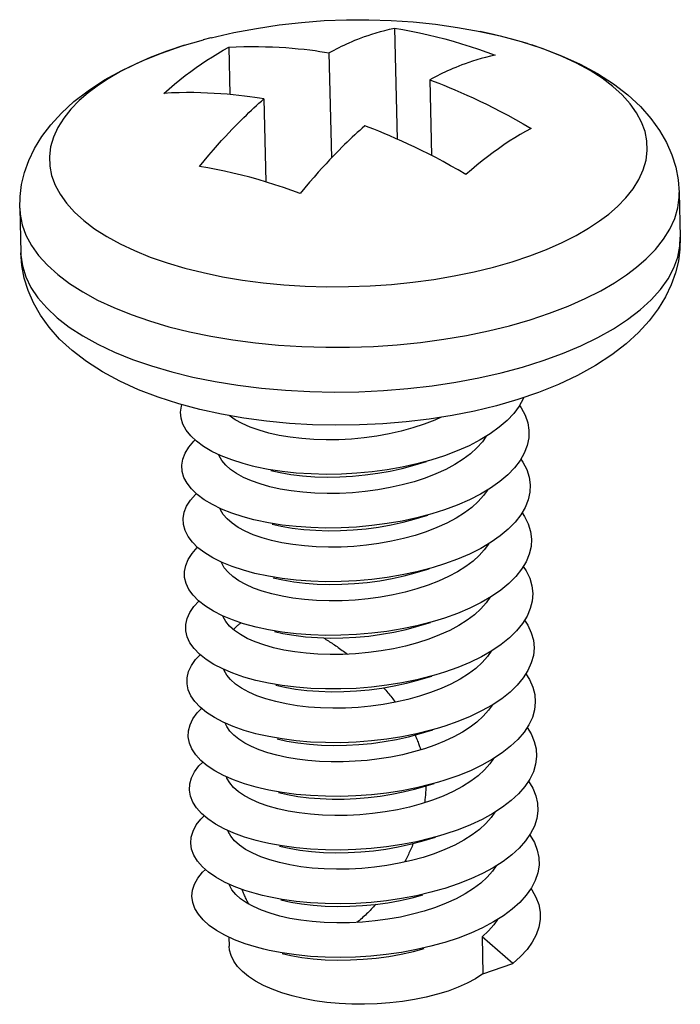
# Model space of a CAD drawing. Header units: millimetres. Extents: x 6 to 414, y 7 to 290.
# Tile 312 of 341: x 124.576 to 125.127, y 219.7 to 220.521. Entities that reach past the tile are written whole.
import ezdxf

# ---------------------------------------------------------------- set-up
doc = ezdxf.new("R2010")
doc.units = ezdxf.units.MM
doc.header["$LTSCALE"] = 23.1
doc.layers.get('0').update_dxf_attribs({"linetype": 'CONTINUOUS'})
for name, color, linetype in [('03_ALL_AXES', 7, 'CONTINUOUS'), ('09_ALL_ROUNDS', 7, 'CONTINUOUS'), ('20_ALL_FEATURES', 7, 'CONTINUOUS')]:
    doc.layers.add(name, color=color, linetype=linetype)

msp = doc.modelspace()

# ---------------------------------------------------------------- linework, layer by layer
at = {"color": 40, "linetype": 'Continuous'}
msp.add_line((124.75051, 219.84305), (124.75028, 219.84496), dxfattribs=at)
for points in [[(124.75441, 220.01259), (124.75479, 220.01305), (124.75517, 220.01351), (124.75557, 220.01396), (124.75598, 220.0144), (124.75639, 220.01483), (124.75682, 220.01525), (124.75725, 220.01566), (124.7577, 220.01606), (124.75815, 220.01645), (124.75862, 220.01683), (124.75903, 220.01715), (124.75946, 220.01747), (124.75989, 220.01778), (124.76033, 220.01808), (124.76078, 220.01838)], [(124.82945, 220.00579), (124.83048, 220.00517), (124.83151, 220.00455), (124.83253, 220.00391), (124.83355, 220.00327), (124.83457, 220.00263), (124.83558, 220.00197), (124.83659, 220.00131), (124.83759, 220.00065), (124.8386, 219.99997), (124.8396, 219.99929), (124.84071, 219.99853), (124.84181, 219.99776), (124.84291, 219.99698), (124.844, 219.9962), (124.84509, 219.99541), (124.84618, 219.9946), (124.84726, 219.9938), (124.84834, 219.99298), (124.84942, 219.99216)], [(124.87956, 219.96415), (124.88045, 219.96314), (124.88133, 219.96214), (124.88219, 219.96113), (124.88304, 219.96013), (124.88388, 219.95912), (124.88471, 219.95812), (124.88552, 219.95712), (124.88633, 219.95612), (124.88712, 219.95512), (124.8879, 219.95412), (124.88867, 219.95312), (124.88942, 219.95213)], [(124.90579, 219.92485), (124.90624, 219.92385), (124.90667, 219.92284), (124.9071, 219.92182), (124.90751, 219.9208), (124.90792, 219.91977), (124.90832, 219.91874), (124.90865, 219.91785), (124.90898, 219.91695), (124.9093, 219.91604), (124.90961, 219.91513), (124.90991, 219.91421), (124.91021, 219.91329), (124.9105, 219.91236)], [(124.91477, 219.88245), (124.91475, 219.88145), (124.91472, 219.88044), (124.91469, 219.87944), (124.91464, 219.87843), (124.91458, 219.87742), (124.91452, 219.8764), (124.91444, 219.87539), (124.91436, 219.87437), (124.91426, 219.87336), (124.91416, 219.87234), (124.91404, 219.87132), (124.91392, 219.87029), (124.91379, 219.86927), (124.91364, 219.86824)], [(124.90421, 219.83433), (124.90372, 219.83315), (124.90323, 219.83197), (124.90273, 219.83081), (124.90223, 219.82966), (124.90173, 219.82852), (124.90122, 219.82739), (124.9007, 219.82628), (124.90018, 219.82517), (124.89966, 219.82408), (124.89914, 219.823), (124.89861, 219.82192), (124.89808, 219.82086), (124.89754, 219.81982), (124.897, 219.81878)], [(124.76714, 219.78376), (124.76668, 219.78463), (124.76623, 219.78551), (124.76579, 219.7864), (124.76535, 219.7873), (124.76492, 219.7882), (124.7645, 219.78911), (124.76408, 219.79003), (124.76366, 219.79096), (124.76326, 219.7919), (124.76286, 219.79284), (124.76252, 219.79365), (124.76219, 219.79446), (124.76186, 219.79528), (124.76154, 219.79611)], [(124.87299, 219.78361), (124.87205, 219.78255), (124.8711, 219.78151), (124.87015, 219.78049), (124.86919, 219.77948), (124.86823, 219.77848), (124.86726, 219.7775), (124.86629, 219.77653), (124.86531, 219.77558), (124.86433, 219.77464), (124.86334, 219.77371), (124.86235, 219.7728), (124.86135, 219.77191), (124.86035, 219.77103), (124.85934, 219.77017), (124.85833, 219.76932), (124.85731, 219.76848)]]:
    msp.add_lwpolyline(points, dxfattribs=at)
at = {"layer": '03_ALL_AXES', "color": 7, "linetype": 'Continuous'}
for p, q in [((125.12602, 220.37713), (125.1269, 220.33989)), ((124.57617, 220.3641), (124.57706, 220.32686)), ((124.75062, 219.75626), (124.75079, 219.74876))]:
    msp.add_line(p, q, dxfattribs=at)
msp.add_lwpolyline([(124.73573, 220.50617), (124.75473, 220.51052), (124.77356, 220.51409), (124.7924, 220.51694), (124.81118, 220.51908), (124.8299, 220.52051), (124.84857, 220.52126), (124.86718, 220.52132), (124.88576, 220.52071), (124.90426, 220.51943), (124.92277, 220.51748), (124.94128, 220.51484), (124.95992, 220.51148)], dxfattribs=at)
at = {"layer": '09_ALL_ROUNDS', "color": 7, "linetype": 'Continuous'}
for p, q in [((124.73564, 220.50615), (124.72911, 220.50446)), ((124.73573, 220.50617), (124.73564, 220.50615)), ((124.99963, 220.50137), (124.98659, 220.50522)), ((124.64072, 220.46593), (124.63314, 220.4602)), ((124.70292, 220.22766), (124.7206, 220.22332)), ((125.00864, 220.21047), (124.99137, 220.20457)), ((124.99137, 220.20457), (124.97355, 220.19941)), ((124.97355, 220.19941), (124.95526, 220.19499))]:
    msp.add_line(p, q, dxfattribs=at)
for points in [[(124.95989, 220.51148), (124.97676, 220.50776), (124.99436, 220.50306), (125.01141, 220.49758), (125.02775, 220.49132), (125.04335, 220.48422), (125.05792, 220.47636), (125.07132, 220.46774), (125.08328, 220.45853), (125.09362, 220.44895), (125.1024, 220.43906), (125.1096, 220.42905), (125.1154, 220.4189), (125.11989, 220.40862), (125.12313, 220.39823), (125.12518, 220.38769), (125.12602, 220.37713)], [(124.98659, 220.50522), (124.97113, 220.50908), (124.95992, 220.51148)], [(124.63315, 220.46212), (124.64696, 220.47112), (124.66183, 220.47934), (124.67772, 220.48681), (124.69443, 220.49352), (124.71171, 220.49942), (124.72953, 220.50457)], [(124.71367, 220.50002), (124.6989, 220.49508), (124.685, 220.48973), (124.67202, 220.48398), (124.66023, 220.478), (124.64985, 220.47198), (124.64072, 220.46593)], [(125.05962, 220.35352), (125.0672, 220.35925), (125.07452, 220.36562), (125.08145, 220.37273), (125.08751, 220.38032), (125.09238, 220.38812), (125.09602, 220.39609), (125.09835, 220.40411), (125.09938, 220.41216), (125.0991, 220.42017), (125.09753, 220.42812), (125.09466, 220.43598), (125.09052, 220.44371), (125.08512, 220.45126), (125.0785, 220.45859), (125.07069, 220.46566), (125.06173, 220.47245), (125.05164, 220.47891), (125.04049, 220.48502), (125.02835, 220.49074), (125.01526, 220.49603), (125.00302, 220.50028)], [(124.57617, 220.3641), (124.57645, 220.37398), (124.57779, 220.38395), (124.5802, 220.3939), (124.58374, 220.40386), (124.58849, 220.41383), (124.59452, 220.42378), (124.602, 220.43373), (124.61092, 220.44351), (124.62127, 220.45297), (124.63315, 220.46212)], [(124.63314, 220.4602), (124.62582, 220.45383), (124.61888, 220.44672), (124.61283, 220.43914), (124.60796, 220.43134), (124.60432, 220.42336), (124.60199, 220.41534), (124.60096, 220.40729), (124.60124, 220.39928), (124.60281, 220.39133), (124.60568, 220.38347), (124.60982, 220.37574), (124.61522, 220.3682), (124.62184, 220.36086), (124.62965, 220.35379), (124.63861, 220.34701), (124.6487, 220.34054), (124.65984, 220.33443), (124.67199, 220.32872), (124.68508, 220.32342), (124.69902, 220.31859), (124.71375, 220.31423), (124.72921, 220.31037), (124.7453, 220.30703), (124.76193, 220.30423), (124.77903, 220.30199), (124.7965, 220.30031), (124.81426, 220.2992), (124.8322, 220.29867), (124.85023, 220.29872), (124.86826, 220.29936), (124.8862, 220.30057), (124.90395, 220.30236), (124.92142, 220.30471), (124.93851, 220.3076), (124.95514, 220.31104), (124.97123, 220.31499), (124.98667, 220.31944), (125.00144, 220.32437), (125.01534, 220.32973), (125.02832, 220.33547), (125.04011, 220.34145), (125.05049, 220.34748), (125.05962, 220.35352)], [(125.08212, 220.30862), (125.09048, 220.31494), (125.09856, 220.32196), (125.10621, 220.32981), (125.11289, 220.33818), (125.11826, 220.34678), (125.12227, 220.35558), (125.12484, 220.36443), (125.12598, 220.3733), (125.12602, 220.37713)], [(124.57617, 220.3641), (124.57652, 220.3591), (124.57826, 220.35033), (124.58142, 220.34166), (124.58599, 220.33313), (124.59194, 220.32481), (124.59925, 220.31672), (124.60786, 220.30892), (124.61774, 220.30144), (124.62887, 220.2943), (124.64116, 220.28756), (124.65457, 220.28126), (124.669, 220.27542), (124.68438, 220.27009), (124.70063, 220.26528), (124.71768, 220.26102)], [(125.1269, 220.33989), (125.12662, 220.33001), (125.12528, 220.32004), (125.12287, 220.31009), (125.11933, 220.30013), (125.11459, 220.29016), (125.10855, 220.28021), (125.10107, 220.27026), (125.09215, 220.26048), (125.0818, 220.25102), (125.06993, 220.24187)], [(125.08301, 220.27138), (125.0935, 220.27945), (125.10264, 220.28783), (125.11038, 220.29646), (125.11668, 220.30529), (125.12149, 220.31429), (125.1248, 220.32339), (125.12658, 220.33254), (125.1269, 220.33989)], [(124.57706, 220.32686), (124.57713, 220.32504), (124.57842, 220.31593), (124.58124, 220.30691), (124.58557, 220.29804), (124.5914, 220.28937), (124.59868, 220.28095), (124.60738, 220.27282), (124.61745, 220.26502), (124.62882, 220.25761), (124.64145, 220.25063), (124.65525, 220.2441), (124.67015, 220.23808), (124.68607, 220.23258), (124.70292, 220.22766)], [(124.72631, 220.19622), (124.70871, 220.20093), (124.69167, 220.20641), (124.67532, 220.21267), (124.65972, 220.21976), (124.64515, 220.22763), (124.63175, 220.23625), (124.61979, 220.24546), (124.60945, 220.25504), (124.60068, 220.26493), (124.59348, 220.27494), (124.58767, 220.28509), (124.58319, 220.29536), (124.57994, 220.30576), (124.5779, 220.3163), (124.57706, 220.32686)], [(124.96688, 220.26176), (124.98462, 220.26612), (125.00166, 220.27103), (125.01795, 220.27647), (125.03329, 220.28238), (125.0476, 220.28871), (125.0606, 220.29531), (125.07206, 220.30195), (125.08212, 220.30862)], [(124.99545, 220.23165), (125.01258, 220.23704), (125.02881, 220.24297), (125.04404, 220.24941), (125.05821, 220.25631), (125.07122, 220.26365), (125.08301, 220.27138)], [(124.71768, 220.26102), (124.73542, 220.25734), (124.75377, 220.25425), (124.77263, 220.25178), (124.7919, 220.24992), (124.81148, 220.2487), (124.83127, 220.24812), (124.85116, 220.24818), (124.87105, 220.24888), (124.89084, 220.25022), (124.91042, 220.25219), (124.92969, 220.25478), (124.94854, 220.25797), (124.96688, 220.26176)], [(125.06993, 220.24187), (125.05612, 220.23287), (125.04124, 220.22465), (125.02535, 220.21718), (125.00864, 220.21047)], [(124.9589, 220.2226), (124.97753, 220.22683), (124.99545, 220.23165)], [(124.7206, 220.22332), (124.73902, 220.2196), (124.75807, 220.21651), (124.77764, 220.21408), (124.79763, 220.21231), (124.81792, 220.21123), (124.83841, 220.21082), (124.85896, 220.2111), (124.87949, 220.21207), (124.89985, 220.21371), (124.91995, 220.21602), (124.93967, 220.21899), (124.9589, 220.2226)], [(124.76294, 220.18902), (124.74442, 220.19226), (124.72631, 220.19622)], [(124.95526, 220.19499), (124.93658, 220.19127), (124.91758, 220.18826), (124.89833, 220.18594), (124.8789, 220.1843), (124.85937, 220.18336), (124.83982, 220.18311), (124.82033, 220.18354), (124.80097, 220.18467), (124.78181, 220.1865), (124.76294, 220.18902)]]:
    msp.add_lwpolyline(points, dxfattribs=at)
at = {"layer": '20_ALL_FEATURES', "color": 7, "linetype": 'Continuous'}
for p, q in [((124.88863, 220.51422), (124.89081, 220.4218)), ((124.75041, 220.49832), (124.75135, 220.45894)), ((124.834, 220.49376), (124.83607, 220.40606)), ((124.91801, 220.47122), (124.9195, 220.40811)), ((124.7798, 220.45532), (124.78144, 220.38605)), ((124.99638, 220.20628), (124.99599, 220.20524)), ((124.75572, 220.18772), (124.75077, 220.19115)), ((124.90388, 220.14962), (124.91541, 220.15301)), ((124.90494, 220.10486), (124.91647, 220.10825)), ((124.906, 220.0601), (124.91753, 220.06349)), ((124.77339, 220.0148), (124.76289, 220.01766)), ((124.90706, 220.01534), (124.91859, 220.01873)), ((124.90812, 219.97058), (124.91965, 219.97397)), ((124.77445, 219.97004), (124.77303, 219.97039)), ((124.77551, 219.92528), (124.77316, 219.92586)), ((124.90918, 219.92582), (124.92071, 219.92921)), ((124.76379, 219.91814), (124.75885, 219.9213)), ((124.91024, 219.88106), (124.92177, 219.88445)), ((124.9113, 219.8363), (124.92283, 219.83969)), ((124.96164, 219.75657), (124.96237, 219.72556)), ((124.98721, 219.73431), (124.96164, 219.75657)), ((124.96237, 219.72556), (124.98721, 219.73431))]:
    msp.add_line(p, q, dxfattribs=at)
for points in [[(124.834, 220.49376), (124.83611, 220.4949), (124.83822, 220.49601), (124.84032, 220.49708), (124.84242, 220.49813), (124.84451, 220.49915), (124.84662, 220.50015), (124.84877, 220.50114), (124.85097, 220.50212), (124.85326, 220.50312), (124.85565, 220.50412), (124.85817, 220.50513), (124.86083, 220.50616), (124.86365, 220.5072), (124.86665, 220.50826), (124.86984, 220.50932), (124.87323, 220.51037), (124.87685, 220.51141), (124.88065, 220.51242), (124.88457, 220.51335), (124.88863, 220.51422)], [(124.88863, 220.51422), (124.8956, 220.51304), (124.90258, 220.51174), (124.90957, 220.5103), (124.91657, 220.50874), (124.92357, 220.50705), (124.93058, 220.50523), (124.93759, 220.50329), (124.9446, 220.50122), (124.95161, 220.49902), (124.95863, 220.4967), (124.96563, 220.49425), (124.97264, 220.49167)], [(124.72326, 220.48138), (124.72778, 220.48453), (124.73231, 220.48755), (124.73684, 220.49043), (124.74137, 220.49319), (124.74589, 220.49582), (124.75041, 220.49832)], [(124.75041, 220.49832), (124.75676, 220.49864), (124.76302, 220.49884), (124.76919, 220.49894), (124.77525, 220.49893), (124.78115, 220.49882), (124.7869, 220.49863), (124.79251, 220.49835), (124.79797, 220.498), (124.80327, 220.49759), (124.80839, 220.49712), (124.81329, 220.49661), (124.81797, 220.49606), (124.82236, 220.4955), (124.8265, 220.49492), (124.83038, 220.49434), (124.834, 220.49376)], [(124.97264, 220.49167), (124.96854, 220.4908), (124.96459, 220.48986), (124.96078, 220.48885), (124.95714, 220.4878), (124.95375, 220.48674), (124.95056, 220.48568), (124.94758, 220.48463), (124.94477, 220.48359), (124.94213, 220.48257), (124.93963, 220.48156), (124.93726, 220.48057), (124.93498, 220.47958), (124.93279, 220.4786), (124.93065, 220.47761), (124.92854, 220.47662), (124.92645, 220.4756), (124.92436, 220.47455), (124.92225, 220.47347), (124.92013, 220.47236), (124.91801, 220.47122)], [(124.69621, 220.45987), (124.7007, 220.46377), (124.7052, 220.46754), (124.70971, 220.47119), (124.71422, 220.47471), (124.71874, 220.47811), (124.72326, 220.48138)], [(124.91801, 220.47122), (124.9217, 220.46983), (124.92564, 220.4683), (124.92982, 220.46664), (124.93426, 220.46484), (124.93896, 220.46287), (124.94389, 220.46074), (124.94901, 220.45847), (124.9543, 220.45605), (124.95973, 220.4535), (124.96532, 220.45079), (124.97106, 220.44791), (124.97699, 220.44486), (124.98313, 220.4416), (124.98944, 220.43815), (124.99587, 220.43451), (125.00244, 220.43069)], [(124.7798, 220.45532), (124.77612, 220.45591), (124.77221, 220.45649), (124.76805, 220.45707), (124.76364, 220.45763), (124.75897, 220.45818), (124.75408, 220.45869), (124.74901, 220.45915), (124.74376, 220.45956), (124.73838, 220.4599), (124.73285, 220.46018), (124.72717, 220.46037), (124.72132, 220.46048), (124.71525, 220.4605), (124.70903, 220.46041), (124.70268, 220.4602), (124.69621, 220.45987)], [(124.72602, 220.39889), (124.73002, 220.40375), (124.73388, 220.40835), (124.73762, 220.4127), (124.74118, 220.41676), (124.74451, 220.42047), (124.74764, 220.42389), (124.75058, 220.42703), (124.75334, 220.42994), (124.75594, 220.43264), (124.7584, 220.43515), (124.76074, 220.4375), (124.76299, 220.43972), (124.76516, 220.44183), (124.76727, 220.44387), (124.76936, 220.44584), (124.77142, 220.44777), (124.7735, 220.44968), (124.77559, 220.45158), (124.77768, 220.45346), (124.7798, 220.45532)], [(124.86381, 220.43277), (124.86171, 220.43092), (124.85962, 220.42905), (124.85754, 220.42716), (124.85546, 220.42525), (124.85339, 220.42332), (124.8513, 220.42134), (124.84918, 220.4193), (124.847, 220.41718), (124.84474, 220.41494), (124.84238, 220.41257), (124.8399, 220.41005), (124.83728, 220.40733), (124.83451, 220.40441), (124.83156, 220.40125), (124.82843, 220.39782), (124.8251, 220.39411), (124.82154, 220.39006), (124.81783, 220.38573), (124.81399, 220.38117), (124.81003, 220.37635)], [(124.92305, 220.40628), (124.91708, 220.40936), (124.91127, 220.41227), (124.9056, 220.41502), (124.9001, 220.41761), (124.89475, 220.42006), (124.88959, 220.42234), (124.88464, 220.42448), (124.87993, 220.42645), (124.87551, 220.42825), (124.87135, 220.4299), (124.86745, 220.43141), (124.86381, 220.43277)], [(125.00244, 220.43069), (124.99792, 220.42819), (124.9934, 220.42556), (124.98887, 220.4228), (124.98434, 220.41992), (124.97981, 220.4169), (124.97529, 220.41376)], [(124.97529, 220.41376), (124.97077, 220.41048), (124.96625, 220.40709), (124.96174, 220.40356), (124.95723, 220.39991), (124.95273, 220.39614), (124.94824, 220.39225)], [(124.94824, 220.39225), (124.9418, 220.396), (124.93545, 220.39959), (124.92919, 220.40302), (124.92305, 220.40628)], [(124.78199, 220.38589), (124.77498, 220.38796), (124.76797, 220.38991), (124.76096, 220.39172), (124.75396, 220.39341), (124.74696, 220.39498), (124.73997, 220.39641), (124.73299, 220.39771), (124.72602, 220.39889)], [(124.81003, 220.37635), (124.80303, 220.37892), (124.79602, 220.38137), (124.789, 220.38369), (124.78199, 220.38589)], [(124.99599, 220.20524), (124.99257, 220.19904), (124.98807, 220.19297), (124.98252, 220.18708), (124.97597, 220.1814)], [(124.72362, 220.16975), (124.71876, 220.17431), (124.71497, 220.17907), (124.71227, 220.18398), (124.7107, 220.18899), (124.71027, 220.19407), (124.71097, 220.19916), (124.71135, 220.20022)], [(124.99287, 220.19957), (124.99433, 220.19756), (124.99755, 220.19145), (124.99966, 220.18522), (125.00065, 220.1789), (125.00049, 220.17255), (124.9992, 220.16621), (124.99679, 220.15991)], [(124.92759, 220.18985), (124.92214, 220.18736), (124.91333, 220.18394), (124.90402, 220.18089), (124.89426, 220.17821), (124.88416, 220.17594), (124.87387, 220.17409), (124.86343, 220.17266), (124.8529, 220.17166), (124.84234, 220.17109), (124.83178, 220.17095), (124.82139, 220.17126), (124.81129, 220.17199), (124.80161, 220.17315), (124.79247, 220.17468), (124.78385, 220.17659), (124.77575, 220.17889), (124.7683, 220.18153), (124.76159, 220.18449), (124.75572, 220.18772)], [(124.97597, 220.1814), (124.96847, 220.17599), (124.96007, 220.17088), (124.95086, 220.1661), (124.94088, 220.16169), (124.93023, 220.15767), (124.91883, 220.15402)], [(124.7242, 220.12539), (124.71943, 220.12998), (124.71574, 220.13475), (124.71314, 220.13967), (124.71168, 220.14469), (124.71134, 220.14977), (124.71215, 220.15486), (124.71408, 220.15992), (124.71713, 220.16491), (124.72128, 220.16977), (124.72246, 220.17084)], [(124.77021, 220.14908), (124.76237, 220.15115), (124.75289, 220.15419), (124.74421, 220.1576), (124.7364, 220.16135), (124.72952, 220.16541), (124.72362, 220.16975)], [(124.96502, 220.17389), (124.96186, 220.16928), (124.9574, 220.16425), (124.9521, 220.15942)], [(124.75696, 220.14285), (124.75198, 220.14627), (124.74789, 220.1499), (124.74472, 220.15368), (124.7425, 220.15759), (124.7422, 220.15856)], [(124.91883, 220.15402), (124.90725, 220.15091), (124.8951, 220.14822), (124.88263, 220.14601), (124.86994, 220.1443), (124.85714, 220.14308), (124.84432, 220.14238), (124.83158, 220.14218), (124.81903, 220.14248), (124.80676, 220.14328), (124.79487, 220.14456), (124.78344, 220.14631), (124.77259, 220.14852), (124.77021, 220.14908)], [(124.9521, 220.15942), (124.94595, 220.15479), (124.93903, 220.15042)], [(124.99679, 220.15991), (124.99327, 220.15372), (124.98867, 220.14766), (124.98303, 220.14179), (124.97639, 220.13614)], [(124.9939, 220.15483), (124.99573, 220.15225), (124.99885, 220.14613), (125.00086, 220.13989), (125.00174, 220.13357), (125.00148, 220.12721), (125.00009, 220.12087), (124.99758, 220.11459)], [(124.93903, 220.15042), (124.93139, 220.14633), (124.92311, 220.14256), (124.91426, 220.13914), (124.90492, 220.13608), (124.89512, 220.1334), (124.88499, 220.13113), (124.87465, 220.12928), (124.86414, 220.12786), (124.85352, 220.12687), (124.84291, 220.12631), (124.83247, 220.1262), (124.82222, 220.12651), (124.8122, 220.12725), (124.80256, 220.1284), (124.79342, 220.12994), (124.78481, 220.13186), (124.77675, 220.13414), (124.76937, 220.13676), (124.76277, 220.13967), (124.75696, 220.14285)], [(124.78548, 220.14536), (124.7932, 220.14367), (124.80234, 220.14214), (124.81203, 220.14098), (124.82212, 220.14025), (124.83252, 220.13994), (124.84307, 220.14008), (124.85363, 220.14065), (124.86417, 220.14165), (124.87461, 220.14308), (124.8849, 220.14493), (124.89499, 220.1472), (124.90388, 220.14962)], [(124.97639, 220.13614), (124.9688, 220.13076), (124.96033, 220.12567), (124.95104, 220.12092), (124.941, 220.11654), (124.9303, 220.11256), (124.91989, 220.10926)], [(124.96605, 220.12911), (124.96294, 220.12455), (124.95847, 220.1195), (124.95316, 220.11466)], [(124.72478, 220.08104), (124.72011, 220.08565), (124.71651, 220.09043), (124.71402, 220.09536), (124.71266, 220.10039), (124.71243, 220.10547), (124.71334, 220.11056), (124.71537, 220.11562), (124.71852, 220.12059), (124.72277, 220.12544), (124.72348, 220.12608)], [(124.77127, 220.10432), (124.76254, 220.10665), (124.75313, 220.10972), (124.74452, 220.11317), (124.73679, 220.11695), (124.73, 220.12104), (124.7242, 220.12539)], [(124.75826, 220.09794), (124.7532, 220.10139), (124.74905, 220.10503), (124.74586, 220.10881), (124.74362, 220.11272), (124.74328, 220.11377)], [(124.95316, 220.11466), (124.94702, 220.11004), (124.94007, 220.10565)], [(124.99758, 220.11459), (124.99395, 220.1084), (124.98926, 220.10236), (124.98352, 220.09651), (124.9768, 220.09088)], [(124.94007, 220.10565), (124.93236, 220.10153), (124.92399, 220.09773), (124.91509, 220.0943), (124.90573, 220.09125), (124.89602, 220.0886), (124.886, 220.08636), (124.8757, 220.08452), (124.86523, 220.0831), (124.85465, 220.08211), (124.84408, 220.08156), (124.83368, 220.08143), (124.82346, 220.08174), (124.81348, 220.08247), (124.80387, 220.08361), (124.79475, 220.08513), (124.78617, 220.08702), (124.77819, 220.08926), (124.77085, 220.09184), (124.76417, 220.09474), (124.75826, 220.09794)], [(124.91989, 220.10926), (124.90722, 220.10589), (124.89504, 220.10324), (124.88254, 220.10108), (124.86984, 220.09941), (124.85703, 220.09824), (124.84422, 220.09758), (124.83149, 220.09742), (124.81896, 220.09777), (124.80672, 220.09861), (124.79487, 220.09994), (124.78349, 220.10173), (124.77269, 220.10398), (124.77127, 220.10432)], [(124.78654, 220.1006), (124.79416, 220.09893), (124.8033, 220.09739), (124.81294, 220.09624), (124.82295, 220.0955), (124.8332, 220.09519), (124.84365, 220.0953), (124.85425, 220.09586), (124.86488, 220.09685), (124.87538, 220.09827), (124.88573, 220.10012), (124.89586, 220.10239), (124.90494, 220.10486)], [(124.99494, 220.11009), (124.99712, 220.10694), (125.00014, 220.10081), (125.00205, 220.09456), (125.00282, 220.08823), (125.00246, 220.08188), (125.00097, 220.07554), (124.99835, 220.06926)], [(124.9768, 220.09088), (124.96913, 220.08552), (124.96058, 220.08047), (124.95122, 220.07575), (124.94111, 220.0714), (124.93035, 220.06746), (124.92095, 220.0645)], [(124.73099, 220.03229), (124.72537, 220.03669), (124.7208, 220.04131), (124.7173, 220.04612), (124.71491, 220.05106), (124.71365, 220.05609), (124.71353, 220.06118), (124.71454, 220.06627), (124.71667, 220.07131), (124.71993, 220.07628), (124.72426, 220.08111), (124.7245, 220.08132)], [(124.77233, 220.05956), (124.76271, 220.06215), (124.75337, 220.06526), (124.74484, 220.06874), (124.73719, 220.07255), (124.73049, 220.07666), (124.72478, 220.08104)], [(124.96715, 220.08435), (124.96697, 220.08402), (124.9635, 220.07916), (124.95924, 220.07444), (124.95422, 220.0699)], [(124.75883, 220.05348), (124.7539, 220.0569), (124.74986, 220.06053), (124.74674, 220.06431), (124.74457, 220.06821), (124.74433, 220.06899)], [(124.92095, 220.0645), (124.91902, 220.06394), (124.90719, 220.06087), (124.89497, 220.05826), (124.88246, 220.05614), (124.86974, 220.05452), (124.85693, 220.0534), (124.84412, 220.05278), (124.8314, 220.05267), (124.81889, 220.05307), (124.80669, 220.05395), (124.79487, 220.05532), (124.78355, 220.05716), (124.77233, 220.05956)], [(124.95422, 220.0699), (124.94811, 220.0653), (124.94124, 220.06095)], [(124.99835, 220.06926), (124.99463, 220.06308), (124.98984, 220.05706), (124.98401, 220.05122), (124.9772, 220.04562)], [(124.996, 220.06535), (124.9985, 220.06163), (125.00142, 220.05548), (125.00323, 220.04922), (125.0039, 220.04289), (125.00344, 220.03654), (125.00184, 220.0302), (124.99912, 220.02393)], [(124.94124, 220.06095), (124.93367, 220.05689), (124.92545, 220.05313), (124.91663, 220.0497), (124.90728, 220.04663), (124.89752, 220.04395), (124.88742, 220.04167), (124.8771, 220.03981), (124.86656, 220.03837), (124.85578, 220.03736), (124.84496, 220.03679), (124.83423, 220.03668), (124.82373, 220.03702), (124.81361, 220.0378), (124.80396, 220.03899), (124.79488, 220.04055), (124.78636, 220.04248), (124.77839, 220.04478), (124.7711, 220.0474), (124.76457, 220.05031), (124.75883, 220.05348)], [(124.7876, 220.05584), (124.79549, 220.05412), (124.8046, 220.05259), (124.81421, 220.05146), (124.8242, 220.05073), (124.83441, 220.05042), (124.84482, 220.05054), (124.85538, 220.0511), (124.86597, 220.05209), (124.87644, 220.05351), (124.88673, 220.05535), (124.89675, 220.05759), (124.906, 220.0601)], [(124.9772, 220.04562), (124.96945, 220.04029), (124.96082, 220.03526), (124.95139, 220.03058), (124.94122, 220.02627), (124.9304, 220.02236), (124.92201, 220.01974)], [(124.96815, 220.03953), (124.96502, 220.03498), (124.96058, 220.02996), (124.95528, 220.02514)], [(124.7315, 219.98792), (124.72597, 219.99234), (124.72149, 219.99698), (124.7181, 220.0018), (124.71581, 220.00675), (124.71465, 220.01179), (124.71463, 220.01688), (124.71574, 220.02197), (124.71798, 220.02701), (124.72134, 220.03196), (124.72555, 220.03655)], [(124.76289, 220.01766), (124.75362, 220.0208), (124.74517, 220.02431), (124.73761, 220.02815), (124.73099, 220.03229)], [(124.76015, 220.00856), (124.75518, 220.01197), (124.75109, 220.01559), (124.74793, 220.01936), (124.74571, 220.02325), (124.74541, 220.02421)], [(124.95528, 220.02514), (124.94921, 220.02056), (124.94232, 220.0162)], [(124.99912, 220.02393), (124.9953, 220.01777), (124.99041, 220.01176), (124.98449, 220.00594), (124.97759, 220.00036)], [(124.94232, 220.0162), (124.93466, 220.01209), (124.92628, 220.00828), (124.91728, 220.0048), (124.90776, 220.0017), (124.89789, 219.99902), (124.88773, 219.99676), (124.8774, 219.99493), (124.86691, 219.99353), (124.85625, 219.99255), (124.84559, 219.99202), (124.83509, 219.99192), (124.82484, 219.99226), (124.81494, 219.99301), (124.80543, 219.99416), (124.79637, 219.99571), (124.78781, 219.99762), (124.77981, 219.9999), (124.77248, 220.00251), (124.76592, 220.0054), (124.76015, 220.00856)], [(124.92201, 220.01974), (124.91902, 220.01888), (124.90716, 220.01585), (124.89491, 220.01329), (124.88237, 220.01122), (124.86964, 220.00964), (124.85682, 220.00856), (124.84401, 220.00799), (124.83132, 220.00793), (124.81883, 220.00837), (124.80665, 220.0093), (124.79488, 220.01071), (124.78361, 220.01259), (124.77339, 220.0148)], [(124.78866, 220.01108), (124.79562, 220.00954), (124.80469, 220.00797), (124.81434, 220.00679), (124.82446, 220.00601), (124.83496, 220.00567), (124.84569, 220.00578), (124.85652, 220.00635), (124.86729, 220.00736), (124.87783, 220.0088), (124.88815, 220.01066), (124.89826, 220.01294), (124.90706, 220.01534)], [(124.99706, 220.02061), (124.99987, 220.01632), (125.00269, 220.01016), (125.00439, 220.00389), (125.00496, 219.99755), (125.0044, 219.9912), (125.0027, 219.98487), (124.99988, 219.97861)], [(124.97759, 220.00036), (124.96976, 219.99506), (124.96106, 219.99006), (124.95155, 219.98541), (124.94133, 219.98113), (124.93045, 219.97726), (124.92307, 219.97498)], [(124.73201, 219.94355), (124.72658, 219.94799), (124.7222, 219.95265), (124.71891, 219.95748), (124.71672, 219.96245), (124.71566, 219.96749), (124.71574, 219.97258), (124.71696, 219.97767), (124.7193, 219.9827), (124.72276, 219.98765), (124.72666, 219.99179)], [(124.96917, 219.99472), (124.96605, 219.99018), (124.9616, 219.98517), (124.95634, 219.98038)], [(124.77303, 219.97039), (124.76308, 219.97317), (124.75388, 219.97634), (124.7455, 219.97988), (124.73802, 219.98375), (124.7315, 219.98792)], [(124.95634, 219.98038), (124.95022, 219.97577), (124.94333, 219.97141)], [(124.76116, 219.96383), (124.7561, 219.96732), (124.75199, 219.971), (124.74886, 219.97479), (124.74669, 219.97868), (124.74644, 219.97949)], [(124.92307, 219.97498), (124.91902, 219.97383), (124.90712, 219.97084), (124.89484, 219.96832), (124.88228, 219.96629), (124.86954, 219.96476), (124.85672, 219.96373), (124.84391, 219.9632), (124.83123, 219.96319), (124.81877, 219.96367), (124.80663, 219.96465), (124.79489, 219.9661), (124.78367, 219.96802), (124.77445, 219.97004)], [(124.99988, 219.97861), (124.99596, 219.97246), (124.99098, 219.96646), (124.98497, 219.96067), (124.97798, 219.95511)], [(124.99814, 219.97587), (125.00123, 219.971), (125.00395, 219.96483), (125.00555, 219.95855), (125.00602, 219.95222), (125.00535, 219.94586), (125.00355, 219.93954), (125.00063, 219.93328)], [(124.94333, 219.97141), (124.93573, 219.96734), (124.92749, 219.96358), (124.91869, 219.96016), (124.9094, 219.95711), (124.89965, 219.95443), (124.88957, 219.95216), (124.87929, 219.9503), (124.86884, 219.94887), (124.8583, 219.94787), (124.84777, 219.94729), (124.83734, 219.94715), (124.82708, 219.94744), (124.81705, 219.94815), (124.8074, 219.94927), (124.79826, 219.95079), (124.78961, 219.95268), (124.78145, 219.95496), (124.77393, 219.9576), (124.76713, 219.96057), (124.76116, 219.96383)], [(124.78972, 219.96632), (124.7971, 219.9647), (124.80617, 219.96315), (124.81568, 219.962), (124.82558, 219.96125), (124.83583, 219.96091), (124.84632, 219.96101), (124.85698, 219.96154), (124.86764, 219.96252), (124.87813, 219.96392), (124.88847, 219.96575), (124.89863, 219.96801), (124.90812, 219.97058)], [(124.97798, 219.95511), (124.97006, 219.94983), (124.96128, 219.94486), (124.95171, 219.94024), (124.94142, 219.93601), (124.93049, 219.93217), (124.92413, 219.93022)], [(124.97022, 219.94993), (124.96713, 219.94544), (124.96269, 219.94044), (124.9574, 219.93562)], [(124.73254, 219.89918), (124.7272, 219.90365), (124.72292, 219.90833), (124.71972, 219.91317), (124.71764, 219.91814), (124.71669, 219.92319), (124.71687, 219.92828), (124.71819, 219.93337), (124.72063, 219.9384), (124.72418, 219.94333), (124.72776, 219.94703)], [(124.77316, 219.92586), (124.76327, 219.92868), (124.75414, 219.93189), (124.74585, 219.93546), (124.73845, 219.93936), (124.73201, 219.94355)], [(124.75885, 219.9213), (124.75469, 219.92465), (124.75133, 219.92816), (124.74881, 219.9318), (124.74749, 219.93476)], [(124.9574, 219.93562), (124.95165, 219.93126), (124.94521, 219.92713)], [(125.00063, 219.93328), (124.99661, 219.92714), (124.99153, 219.92117), (124.98543, 219.91539), (124.97835, 219.90986)], [(124.99922, 219.93113), (125.00258, 219.92569), (125.00521, 219.9195), (125.0067, 219.91322), (125.00707, 219.90688), (125.00629, 219.90052), (125.00439, 219.8942), (125.00137, 219.88796)], [(124.94521, 219.92713), (124.93812, 219.92324), (124.93045, 219.91963), (124.92229, 219.91633), (124.91366, 219.91335), (124.9046, 219.91068), (124.8952, 219.90837), (124.88561, 219.90644), (124.87584, 219.90487), (124.86592, 219.90368), (124.85591, 219.90287), (124.84583, 219.90245), (124.83581, 219.90242), (124.82599, 219.90279), (124.81648, 219.90355), (124.80741, 219.90466), (124.79878, 219.90613), (124.79062, 219.90793), (124.78299, 219.91005), (124.77591, 219.91248), (124.76948, 219.91519), (124.76379, 219.91814)], [(124.92413, 219.93022), (124.91902, 219.92877), (124.90707, 219.92583), (124.89477, 219.92336), (124.88219, 219.92137), (124.86943, 219.91988), (124.85661, 219.9189), (124.84382, 219.91842), (124.83115, 219.91845), (124.81871, 219.91898), (124.8066, 219.92), (124.79491, 219.9215), (124.78374, 219.92346), (124.77551, 219.92528)], [(124.79078, 219.92156), (124.79899, 219.91977), (124.80813, 219.91826), (124.81779, 219.91714), (124.82781, 219.91643), (124.83807, 219.91614), (124.8485, 219.91628), (124.85904, 219.91685), (124.86958, 219.91786), (124.88002, 219.91929), (124.89031, 219.92115), (124.90039, 219.92342), (124.90918, 219.92582)], [(124.97835, 219.90986), (124.97036, 219.9046), (124.96151, 219.89967), (124.95187, 219.89508), (124.94151, 219.89088), (124.93053, 219.88709), (124.92519, 219.88546)], [(124.73307, 219.85482), (124.72783, 219.85931), (124.72364, 219.864), (124.72055, 219.86886), (124.71857, 219.87384), (124.71772, 219.8789), (124.718, 219.88399), (124.71942, 219.88907), (124.72197, 219.89409), (124.72562, 219.89901), (124.72885, 219.90227)], [(124.77657, 219.88052), (124.77329, 219.88134), (124.76347, 219.8842), (124.75441, 219.88744), (124.7462, 219.89104), (124.73889, 219.89497), (124.73254, 219.89918)], [(124.9713, 219.90522), (124.96824, 219.90074), (124.96378, 219.8957), (124.95846, 219.89086)], [(124.76365, 219.87409), (124.75861, 219.8775), (124.75446, 219.88112), (124.75126, 219.88488), (124.74898, 219.88877), (124.74858, 219.89)], [(124.95846, 219.89086), (124.95232, 219.88624), (124.94537, 219.88184)], [(124.94537, 219.88184), (124.93763, 219.87771), (124.92921, 219.87389), (124.92022, 219.87043), (124.91077, 219.86737), (124.90104, 219.86473), (124.89101, 219.8625), (124.88073, 219.86068), (124.87028, 219.85927), (124.85972, 219.85829), (124.84918, 219.85775), (124.8388, 219.85763), (124.82861, 219.85795), (124.81865, 219.85868), (124.80907, 219.85982), (124.79997, 219.86134), (124.79141, 219.86324), (124.78343, 219.86548), (124.7761, 219.86806), (124.76949, 219.87093), (124.76365, 219.87409)], [(124.92519, 219.88546), (124.91901, 219.88373), (124.90703, 219.88082), (124.89469, 219.8784), (124.88209, 219.87645), (124.86933, 219.87501), (124.85651, 219.87407), (124.84372, 219.87364), (124.83107, 219.87372), (124.81866, 219.87429), (124.80658, 219.87535), (124.79493, 219.8769), (124.78381, 219.8789), (124.77657, 219.88052)], [(125.00137, 219.88796), (124.99725, 219.88183), (124.99208, 219.87587), (124.98589, 219.87012), (124.97873, 219.86461)], [(125.00032, 219.8864), (125.00393, 219.88037), (125.00645, 219.87418), (125.00784, 219.86788), (125.0081, 219.86154), (125.00723, 219.85519), (125.00522, 219.84887), (125.0021, 219.84263)], [(124.79184, 219.8768), (124.79951, 219.87512), (124.80814, 219.87365), (124.81721, 219.87254), (124.82673, 219.87178), (124.83655, 219.87141), (124.84656, 219.87144), (124.85665, 219.87186), (124.86666, 219.87267), (124.87658, 219.87386), (124.88635, 219.87542), (124.89594, 219.87736), (124.90533, 219.87967), (124.91024, 219.88106)], [(124.73361, 219.81046), (124.72846, 219.81496), (124.72437, 219.81967), (124.72138, 219.82455), (124.7195, 219.82953), (124.71875, 219.8346), (124.71915, 219.83969), (124.72067, 219.84477), (124.72332, 219.84978), (124.72707, 219.85469), (124.72992, 219.85751)], [(124.97873, 219.86461), (124.97065, 219.85938), (124.96172, 219.85448), (124.95201, 219.84992), (124.9416, 219.84576), (124.93057, 219.842), (124.92625, 219.8407)], [(124.9724, 219.86051), (124.96929, 219.85597), (124.96484, 219.85094), (124.95952, 219.84609)], [(124.75469, 219.84299), (124.74655, 219.84663), (124.73933, 219.85058), (124.73307, 219.85482)], [(124.7645, 219.82945), (124.75941, 219.83294), (124.75527, 219.83662), (124.75211, 219.84041), (124.7499, 219.84433), (124.74961, 219.84526)], [(124.77763, 219.83575), (124.77343, 219.83682), (124.76367, 219.83972), (124.75469, 219.84299)], [(124.92625, 219.8407), (124.919, 219.83868), (124.90698, 219.83582), (124.89462, 219.83344), (124.882, 219.83154), (124.86923, 219.83014), (124.8564, 219.82925), (124.84362, 219.82887), (124.83099, 219.82899), (124.8186, 219.82961), (124.80656, 219.83072), (124.79496, 219.8323), (124.78389, 219.83434), (124.77763, 219.83575)], [(124.95952, 219.84609), (124.95339, 219.84148), (124.94648, 219.83711)], [(125.0021, 219.84263), (124.99789, 219.83652), (124.99262, 219.83058), (124.98634, 219.82484), (124.97909, 219.81936)], [(125.00137, 219.84158), (125.00174, 219.84112), (125.00526, 219.83505), (125.00768, 219.82885), (125.00897, 219.82255), (125.00913, 219.8162), (125.00815, 219.80985), (125.00604, 219.80354), (125.00282, 219.79731)], [(124.94648, 219.83711), (124.93883, 219.83302), (124.93055, 219.82924), (124.92174, 219.82584), (124.91246, 219.82279), (124.90272, 219.82012), (124.89266, 219.81786), (124.88236, 219.816), (124.87189, 219.81457), (124.8613, 219.81357), (124.85073, 219.813), (124.84032, 219.81287), (124.83009, 219.81316), (124.8201, 219.81388), (124.81047, 219.81501), (124.80135, 219.81652), (124.79275, 219.81841), (124.78468, 219.82066), (124.77723, 219.82327), (124.77047, 219.82621), (124.7645, 219.82945)], [(124.7929, 219.83204), (124.80071, 219.83033), (124.8098, 219.82881), (124.81939, 219.82767), (124.82935, 219.82693), (124.83953, 219.82662), (124.84992, 219.82674), (124.86046, 219.82728), (124.87102, 219.82826), (124.88147, 219.82967), (124.89175, 219.83149), (124.90177, 219.83372), (124.9113, 219.8363)], [(124.97909, 219.81936), (124.97093, 219.81416), (124.96193, 219.80929), (124.95216, 219.80477), (124.94168, 219.80064), (124.9306, 219.79692), (124.92731, 219.79593)], [(124.75527, 219.75411), (124.74729, 219.7578), (124.74024, 219.76181), (124.73416, 219.7661), (124.72911, 219.77062), (124.72512, 219.77535), (124.72222, 219.78023), (124.72045, 219.78523), (124.7198, 219.7903), (124.7203, 219.79539), (124.72192, 219.80047), (124.72467, 219.80547), (124.72852, 219.81037), (124.73099, 219.81275)], [(124.77869, 219.79099), (124.77357, 219.79231), (124.76388, 219.79524), (124.75498, 219.79855), (124.74692, 219.80221), (124.73978, 219.80619), (124.73361, 219.81046)], [(124.97349, 219.81579), (124.97033, 219.81119), (124.96589, 219.80617), (124.96058, 219.80133)], [(124.96058, 219.80133), (124.95448, 219.79674), (124.94761, 219.79239), (124.94003, 219.78833), (124.93179, 219.78456), (124.92288, 219.78111), (124.91345, 219.77802), (124.90364, 219.77533), (124.8935, 219.77305), (124.88316, 219.7712), (124.87263, 219.76978), (124.86189, 219.76878), (124.85113, 219.76822), (124.84048, 219.76812), (124.83009, 219.76846), (124.8201, 219.76922), (124.81054, 219.77039), (124.80147, 219.77194), (124.79293, 219.77387), (124.78494, 219.77616), (124.77762, 219.77877), (124.77107, 219.78168), (124.7653, 219.78485), (124.76035, 219.78827), (124.75629, 219.7919), (124.75315, 219.79567), (124.75096, 219.79957), (124.75067, 219.80051)], [(124.92731, 219.79593), (124.91898, 219.79364), (124.90693, 219.79083), (124.89454, 219.78848), (124.8819, 219.78663), (124.86912, 219.78528), (124.8563, 219.78444), (124.84353, 219.7841), (124.83091, 219.78426), (124.81855, 219.78493), (124.80655, 219.78608), (124.79499, 219.78771), (124.78397, 219.78979), (124.77869, 219.79099)], [(124.79396, 219.78728), (124.80209, 219.78551), (124.8112, 219.784), (124.82083, 219.78287), (124.83083, 219.78215), (124.84105, 219.78186), (124.85147, 219.78199), (124.86204, 219.78256), (124.87262, 219.78356), (124.88309, 219.78499), (124.89339, 219.78684), (124.90346, 219.78911), (124.91236, 219.79154)], [(125.00282, 219.79731), (124.99851, 219.79121), (124.99315, 219.78529), (124.98678, 219.77957), (124.97944, 219.77411), (124.97121, 219.76894), (124.96213, 219.7641), (124.95229, 219.75962), (124.94176, 219.75552), (124.93062, 219.75184), (124.92837, 219.75117)], [(125.00243, 219.79677), (125.00317, 219.79581), (125.00659, 219.78973), (125.00891, 219.78352), (125.0101, 219.77721), (125.01015, 219.77086), (125.00907, 219.76451), (125.00685, 219.75821), (125.00353, 219.75199), (124.99913, 219.74591), (124.99367, 219.74), (124.98721, 219.73431)], [(124.97457, 219.77105), (124.97138, 219.76641), (124.96694, 219.7614), (124.96164, 219.75657)], [(124.77975, 219.74623), (124.77372, 219.7478), (124.7641, 219.75076), (124.75527, 219.75411)], [(124.92837, 219.75117), (124.91896, 219.74861), (124.90688, 219.74583), (124.89446, 219.74354), (124.88181, 219.74173), (124.86902, 219.74042), (124.85619, 219.73962), (124.84343, 219.73933), (124.83084, 219.73954), (124.81851, 219.74025), (124.80654, 219.74145), (124.79503, 219.74312), (124.78406, 219.74524), (124.77975, 219.74623)], [(124.96237, 219.72556), (124.95618, 219.72158), (124.94928, 219.71788), (124.94163, 219.71446), (124.93333, 219.71134), (124.92446, 219.70858), (124.91509, 219.70617), (124.9053, 219.70416), (124.89517, 219.70255), (124.88478, 219.70135), (124.87424, 219.70059), (124.86363, 219.70025), (124.85303, 219.70036), (124.84254, 219.7009), (124.83225, 219.70187), (124.82225, 219.70327), (124.81261, 219.70508), (124.80343, 219.70728), (124.79478, 219.70986), (124.78674, 219.7128), (124.77937, 219.71606), (124.77274, 219.71963), (124.7669, 219.72347), (124.76191, 219.72755), (124.7578, 219.73183), (124.75461, 219.73628), (124.75237, 219.74086), (124.7511, 219.74553), (124.7508, 219.74877)], [(124.79502, 219.74252), (124.80221, 219.74093), (124.81128, 219.73938), (124.82083, 219.73821), (124.83082, 219.73745), (124.84122, 219.73711), (124.85187, 219.73721), (124.86263, 219.73776), (124.87337, 219.73877), (124.8839, 219.74019), (124.89423, 219.74204), (124.90437, 219.74432), (124.91342, 219.74678)]]:
    msp.add_lwpolyline(points, dxfattribs=at)

doc.saveas('drawing.dxf')
